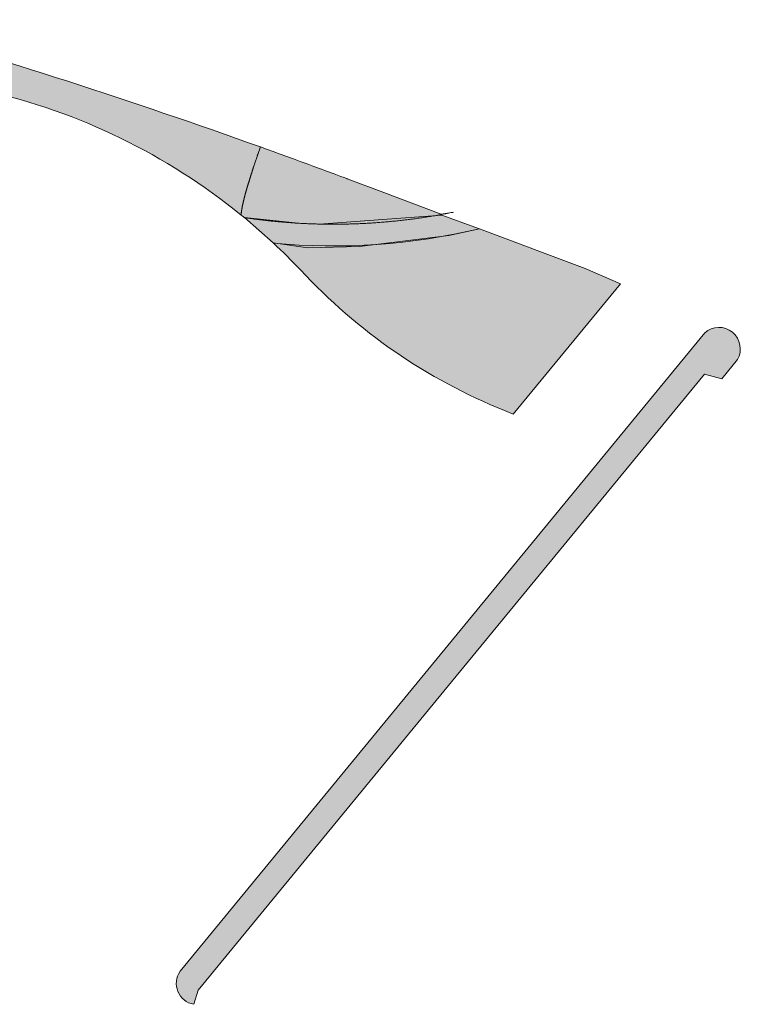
# Model space of a CAD drawing. Header units: metres. Extents: x 0 to 168310, y 0 to 462960.
# Tile 543 of 594: x 167654 to 167714, y 462620 to 462702. Entities that reach past the tile are written whole.
import ezdxf

# ---------------------------------------------------------------- set-up
doc = ezdxf.new("R2010")
doc.units = ezdxf.units.M
doc.header["$LTSCALE"] = 0.2
for name, color, linetype, lineweight in [('B_WE_GR_GRAS_BRM_RVA kruidenmengsel 2_B102-A', 141, 'Continuous', 18), ('B_WE_GR_GRAS_BRM_RVA kruidenmengsel 2_B102-G', 141, 'Continuous', 18), ('B_WE_GR_GRAS_BRM_RVA kruidenmengsel 2_B102-UIT IN WRM-A', 141, 'Continuous', 18), ('B_WE_GR_GRAS_BRM_RVA kruidenmengsel Barneveld_B116-A', 83, 'Continuous', 18), ('B_WE_GR_GRAS_BRM_RVA kruidenmengsel Barneveld_B116-G', 83, 'Continuous', 18)]:
    doc.layers.add(name, color=color, linetype=linetype, lineweight=lineweight)

msp = doc.modelspace()

# ---------------------------------------------------------------- hatches: boundary and pattern name
at = {"layer": 'B_WE_GR_GRAS_BRM_RVA kruidenmengsel 2_B102-A', "transparency": 33554687}
h = msp.add_hatch(color=256, dxfattribs=at)
h.dxf.hatch_style = 1
h.paths.add_polyline_path([(167680.8198693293, 462688.813130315), (167680.2610503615, 462689.0213552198), (167679.7021360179, 462689.2289085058), (167679.142970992, 462689.4358479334), (167678.5835563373, 462689.6421730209), (167678.0238928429, 462689.8478834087), (167677.4639818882, 462690.052978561), (167676.9038241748, 462690.2574580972), (167676.3434210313, 462690.4613215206), (167675.7827729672, 462690.6645684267), (167675.2218814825, 462690.8671983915), (167674.6607474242, 462691.0692109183), (167674.1567174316, 462691.2500327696), (167674.1362015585, 462691.1908949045), (167674.1198579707, 462691.1437326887), (167674.1036062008, 462691.0967839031), (167674.0874461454, 462691.0500481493), (167674.0713777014, 462691.0035250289), (167674.0554007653, 462690.9572141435), (167674.0395152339, 462690.9111150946), (167674.023721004, 462690.8652274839), (167674.0080179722, 462690.8195509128), (167673.9924060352, 462690.7740849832), (167673.9768850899, 462690.7288292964), (167673.9614550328, 462690.6837834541), (167673.9461157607, 462690.6389470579), (167673.9308671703, 462690.5943197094), (167673.9157091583, 462690.5499010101), (167673.9006416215, 462690.5056905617), (167673.8856644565, 462690.4616879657), (167673.8707775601, 462690.4178928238), (167673.855980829, 462690.3743047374), (167673.8412741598, 462690.3309233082), (167673.8266574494, 462690.2877481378), (167673.8121305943, 462690.2447788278), (167673.7976934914, 462690.2020149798), (167673.7833460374, 462690.1594561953), (167673.7690881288, 462690.1171020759), (167673.7549196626, 462690.0749522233), (167673.7408405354, 462690.0330062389), (167673.7268506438, 462689.9912637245), (167673.7129498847, 462689.9497242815), (167673.6991381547, 462689.9083875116), (167673.6854153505, 462689.8672530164), (167673.6717813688, 462689.8263203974), (167673.6582361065, 462689.7855892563), (167673.6447794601, 462689.7450591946), (167673.6314113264, 462689.7047298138), (167673.6181316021, 462689.6646007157), (167673.6049401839, 462689.6246715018), (167673.5918369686, 462689.5849417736), (167673.5788218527, 462689.5454111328), (167673.5658947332, 462689.506079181), (167673.5530555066, 462689.4669455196), (167673.5403040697, 462689.4280097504), (167673.5276403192, 462689.389271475), (167673.5150641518, 462689.3507302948), (167673.5025754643, 462689.3123858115), (167673.4901741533, 462689.2742376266), (167673.4778601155, 462689.2362853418), (167673.4656332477, 462689.1985285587), (167673.4534934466, 462689.1609668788), (167673.4414406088, 462689.1235999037), (167673.4294746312, 462689.0864272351), (167673.4175954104, 462689.0494484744), (167673.4058028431, 462689.0126632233), (167673.3940968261, 462688.9760710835), (167673.382477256, 462688.9396716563), (167673.3709440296, 462688.9034645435), (167673.3594970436, 462688.8674493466), (167673.3481361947, 462688.8316256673), (167673.3368613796, 462688.795993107), (167673.325672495, 462688.7605512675), (167673.3145694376, 462688.7252997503), (167673.3035521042, 462688.6902381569), (167673.2926203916, 462688.655366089), (167673.2817741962, 462688.6206831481), (167673.271013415, 462688.5861889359), (167673.2603379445, 462688.5518830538), (167673.2497476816, 462688.5177651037), (167673.2392425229, 462688.4838346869), (167673.2288223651, 462688.4500914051), (167673.218487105, 462688.4165348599), (167673.2082366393, 462688.3831646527), (167673.1980708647, 462688.3499803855), (167673.1879896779, 462688.3169816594), (167673.1779929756, 462688.2841680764), (167673.1680806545, 462688.2515392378), (167673.1582526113, 462688.2190947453), (167673.1485087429, 462688.1868342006), (167673.1388489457, 462688.154757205), (167673.1292731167, 462688.1228633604), (167673.1197811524, 462688.0911522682), (167673.1103729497, 462688.0596235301), (167673.1010484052, 462688.0282767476), (167673.0918074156, 462687.9971115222), (167673.0826498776, 462687.9661274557), (167673.0735756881, 462687.9353241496), (167673.0645847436, 462687.9047012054), (167673.0556769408, 462687.8742582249), (167673.0468521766, 462687.8439948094), (167673.0381103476, 462687.8139105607), (167673.0294513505, 462687.7840050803), (167673.0208750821, 462687.7542779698), (167673.012381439, 462687.7247288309), (167673.0039703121, 462687.6953572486), (167672.9956416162, 462687.6661628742), (167672.9873952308, 462687.6371452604), (167672.9792310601, 462687.6083040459), (167672.971148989, 462687.5796387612), (167672.9631489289, 462687.5511490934), (167672.9552307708, 462687.5228345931), (167672.9473944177, 462687.4946949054), (167672.9396397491, 462687.4667295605), (167672.9319666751, 462687.438938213), (167672.9243750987, 462687.4113204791), (167672.9168649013, 462687.3838759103), (167672.9094359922, 462687.356604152), (167672.9020882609, 462687.3295047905), (167672.8948216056, 462687.3025774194), (167672.8876359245, 462687.2758216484), (167672.8805310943, 462687.2492370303), (167672.8735070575, 462687.2228232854), (167672.866563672, 462687.1965799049), (167672.8597008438, 462687.1705065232), (167672.8529184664, 462687.1446027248), (167672.8462164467, 462687.1188681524), (167672.8395946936, 462687.0933024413), (167672.8330530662, 462687.0679050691), (167672.8265914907, 462687.0426757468), (167672.8202098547, 462687.0176140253), (167672.8139080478, 462686.9927194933), (167672.8076859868, 462686.9679918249), (167672.8015435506, 462686.9434305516), (167672.7954806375, 462686.9190352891), (167672.789497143, 462686.8948056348), (167672.7835929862, 462686.87074125), (167672.7777680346, 462686.8468416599), (167672.7720221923, 462686.8231064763), (167672.7663553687, 462686.7995353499), (167672.7607674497, 462686.776127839), (167672.7552583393, 462686.7528835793), (167672.7498279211, 462686.729802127), (167672.7444760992, 462686.7068830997), (167672.7392027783, 462686.6841261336), (167672.7340078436, 462686.661530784), (167672.7288911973, 462686.6390966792), (167672.7238527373, 462686.6168234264), (167672.7188923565, 462686.5947106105), (167672.714009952, 462686.5727578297), (167672.7092054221, 462686.5509646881), (167672.7044786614, 462686.5293307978), (167672.6998295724, 462686.5078557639), (167672.6952580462, 462686.4865391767), (167672.6907639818, 462686.4653806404), (167672.6863472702, 462686.4443797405), (167672.6820078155, 462686.4235361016), (167672.6777455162, 462686.4028493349), (167672.6735602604, 462686.3823190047), (167672.6694519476, 462686.3619447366), (167672.6654204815, 462686.3417261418), (167672.6614657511, 462686.3216628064), (167672.6575876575, 462686.3017543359), (167672.653786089, 462686.2820003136), (167672.6500609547, 462686.2624003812), (167672.6464121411, 462686.2429540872), (167672.6428395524, 462686.2236610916), (167672.6393430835, 462686.2045209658), (167672.6359226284, 462686.1855333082), (167672.6325780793, 462686.166697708), (167672.6293093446, 462686.148013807), (167672.6261163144, 462686.1294811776), (167672.6229988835, 462686.1110994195), (167672.619956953, 462686.0928681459), (167672.6169904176, 462686.0747869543), (167672.6140991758, 462686.0568554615), (167672.6112831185, 462686.0390732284), (167672.60854215, 462686.0214399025), (167672.6058761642, 462686.0039550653), (167672.6032850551, 462685.986618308), (167672.6007687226, 462685.9694292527), (167672.598327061, 462685.9523874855), (167672.5959599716, 462685.9354926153), (167672.593667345, 462685.918744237), (167672.5914490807, 462685.9021419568), (167672.5893050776, 462685.8856853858), (167672.5872352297, 462685.8693741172), (167672.5852394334, 462685.8532077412), (167672.5833175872, 462685.8371858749), (167672.581469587, 462685.821308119), (167672.57969533, 462685.8055740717), (167672.5779947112, 462685.7899833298), (167672.5763676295, 462685.7745355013), (167672.5748139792, 462685.7592301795), (167672.5733336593, 462685.7440669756), (167672.571926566, 462685.7290454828), (167672.5705925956, 462685.7141653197), (167672.5693316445, 462685.6994260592), (167672.5681436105, 462685.6848273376), (167672.5670283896, 462685.6703687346), (167672.5659858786, 462685.6560498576), (167672.5650159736, 462685.641870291), (167672.5641185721, 462685.6278296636), (167672.5632935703, 462685.6139275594), (167672.6571953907, 462685.5374775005), (167672.7509184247, 462685.4608079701), (167672.8249470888, 462685.4000323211), (167672.8489878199, 462685.3964573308), (167672.964105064, 462685.379492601), (167673.0792860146, 462685.3627919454), (167673.1945298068, 462685.3463556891), (167673.309835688, 462685.3301841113), (167673.4252025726, 462685.314277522), (167673.5406296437, 462685.298636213), (167673.6561158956, 462685.2832604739), (167673.7716605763, 462685.2681505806), (167673.8872626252, 462685.2533068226), (167674.0029212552, 462685.2387294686), (167674.1186354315, 462685.2244188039), (167674.2344043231, 462685.2103750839), (167674.3502269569, 462685.1965985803), (167674.4661024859, 462685.1830895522), (167674.5820299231, 462685.1698482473), (167674.6980083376, 462685.1568749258), (167674.8140368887, 462685.1441698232), (167674.9301145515, 462685.1317331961), (167675.0462404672, 462685.1195652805), (167675.1624136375, 462685.1076663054), (167675.2786331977, 462685.0960365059), (167675.3948982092, 462685.0846761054), (167675.5112077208, 462685.0735853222), (167675.6275608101, 462685.0627643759), (167675.7439565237, 462685.0522134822), (167675.8603939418, 462685.0419328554), (167675.9768720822, 462685.0319226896), (167676.0933900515, 462685.0221831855), (167676.209946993, 462685.0127145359), (167676.3265417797, 462685.0035169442), (167676.4431735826, 462684.9945905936), (167676.5598414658, 462684.9859356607), (167676.6765444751, 462684.9775523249), (167676.7932816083, 462684.9694407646), (167676.910051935, 462684.9616011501), (167677.0268545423, 462684.9540336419), (167677.1436885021, 462684.9467384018), (167677.2605528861, 462684.9397155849), (167677.3774466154, 462684.9329653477), (167677.494368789, 462684.926487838), (167677.6113185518, 462684.9202831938), (167677.7282948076, 462684.9143515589), (167677.8452966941, 462684.9086930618), (167677.9623232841, 462684.9033078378), (167678.0793734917, 462684.8981960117), (167678.1964464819, 462684.8933576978), (167678.3135412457, 462684.8887930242), (167678.4306568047, 462684.8845020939), (167678.5477922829, 462684.8804850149), (167678.6649466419, 462684.8767418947), (167678.7821189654, 462684.8732728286), (167678.8993082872, 462684.8700779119), (167679.0165135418, 462684.8671572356), (167679.1337339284, 462684.8645108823), (167679.2509684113, 462684.8621389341), (167679.3682160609, 462684.8600414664), (167679.4854758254, 462684.8582185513), (167679.6027468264, 462684.8566702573), (167679.7200280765, 462684.8553966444), (167679.8373186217, 462684.8543977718), (167679.9546174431, 462684.8536736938), (167680.071923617, 462684.8532244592), (167680.1892361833, 462684.853050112), (167680.3065541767, 462684.8531506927), (167680.4238766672, 462684.8535262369), (167680.5412025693, 462684.8541767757), (167680.6585310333, 462684.8551023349), (167680.7758610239, 462684.8563029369), (167680.8931916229, 462684.8577786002), (167681.0105218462, 462684.8595293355), (167681.1278506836, 462684.8615551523), (167681.2451772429, 462684.8638560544), (167681.3625005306, 462684.8664320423), (167681.4798195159, 462684.8692831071), (167681.597133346, 462684.872409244), (167681.71444095, 462684.8758104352), (167681.8317413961, 462684.8794866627), (167681.9490337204, 462684.8834379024), (167682.0663169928, 462684.88766413), (167682.1835901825, 462684.8921653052), (167682.3008523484, 462684.8969413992), (167682.4181025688, 462684.9019923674), (167682.5353397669, 462684.9073181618), (167682.6525631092, 462684.9129187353), (167682.7697715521, 462684.9187940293), (167682.8869641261, 462684.924943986), (167683.0041398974, 462684.9313685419), (167683.1212978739, 462684.938067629), (167683.2384371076, 462684.945041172), (167683.3555566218, 462684.9522890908), (167683.4726554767, 462684.9598113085), (167683.5897326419, 462684.9676077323), (167683.7067872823, 462684.9756782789), (167683.8238183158, 462684.9840228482), (167683.9408248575, 462684.9926413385), (167684.0578059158, 462685.0015336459), (167684.1747604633, 462685.0106996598), (167684.2916876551, 462685.020139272), (167684.408586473, 462685.029852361), (167684.5254559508, 462685.0398388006), (167684.6422951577, 462685.0500984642), (167684.759103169, 462685.060631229), (167684.8758789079, 462685.0714369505), (167684.9926215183, 462685.0825154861), (167685.1093300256, 462685.093866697), (167685.22600353, 462685.1054904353), (167685.3426409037, 462685.1173865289), (167685.4592414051, 462685.1295548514), (167685.5758039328, 462685.14199521), (167685.6923276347, 462685.1547074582), (167685.808811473, 462685.1676914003), (167685.9252545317, 462685.1809468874), (167686.0416559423, 462685.194473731), (167686.1580146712, 462685.2082717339), (167686.2743297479, 462685.2223407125), (167686.3906002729, 462685.2366804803), (167686.5068253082, 462685.2512908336), (167686.6230039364, 462685.2661715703), (167686.7391351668, 462685.2813224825), (167686.8552180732, 462685.2967433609), (167686.9712517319, 462685.3124339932), (167687.0872351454, 462685.3283941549), (167687.2031674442, 462685.3446236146), (167687.3190477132, 462685.361122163), (167687.4348748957, 462685.3778895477), (167687.5506482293, 462685.3949255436), (167687.6663667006, 462685.4122299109), (167687.7820293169, 462685.4298023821), (167687.8976352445, 462685.4476427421), (167688.0131834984, 462685.465750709), (167688.1286731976, 462685.4841260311), (167688.2441033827, 462685.5027684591), (167688.3594731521, 462685.5216777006), (167688.4747816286, 462685.5408535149), (167688.5900277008, 462685.5602955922), (167688.7052107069, 462685.5800036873), (167688.8203295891, 462685.5999774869), (167688.9353834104, 462685.6202167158), (167689.050371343, 462685.6407210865), (167689.1652924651, 462685.6614902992), (167689.280145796, 462685.6825240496), (167689.3949304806, 462685.7038220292), (167689.5096456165, 462685.7253839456), (167689.6242903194, 462685.7472094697), (167689.7388635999, 462685.7692982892), (167689.8533646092, 462685.7916500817), (167689.9677925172, 462685.8142645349), (167690.0821462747, 462685.8371412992), (167690.137495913, 462685.8483482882), (167689.1201187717, 462685.6805445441), (167684.3726875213, 462687.4734182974), (167681.4198695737, 462688.5885539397), (167681.3498098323, 462688.615012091), (167681.3083552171, 462688.6305325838), (167681.2385833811, 462688.6566466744), (167681.0990278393, 462688.7088461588)])
h = msp.add_hatch(color=256, dxfattribs=at)
h.dxf.hatch_style = 1
h.paths.add_polyline_path([(167672.8489878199, 462685.3964573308), (167677.5528436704, 462684.9233855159), (167679.0165135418, 462684.8671572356), (167689.1688641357, 462685.6100971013), (167692.294461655, 462684.4817497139), (167689.7651869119, 462683.9075930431), (167682.3746117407, 462683.0041070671), (167678.0873586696, 462682.9090398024), (167675.2172386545, 462683.3045394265)])
at = {"layer": 'B_WE_GR_GRAS_BRM_RVA kruidenmengsel 2_B102-UIT IN WRM-A', "transparency": 33554687}
h = msp.add_hatch(color=256, dxfattribs=at)
h.dxf.hatch_style = 1
edge = h.paths.add_edge_path()
edge.add_arc((167639.9056824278, 462645.4054653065), 51.80000002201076, 43.50629038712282, 47.00421886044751, ccw=False)
edge.add_arc((167712.0588841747, 462713.1611727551), 47.18094944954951, 222.8631398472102, 247.9694950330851)
edge.add_line((167694.3613013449, 462669.4251743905), (167694.565577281, 462669.3430691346))
edge.add_line((167694.565577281, 462669.3430691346), (167695.0964504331, 462669.1296936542))
edge.add_line((167695.0964504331, 462669.1296936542), (167703.9628552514, 462679.9201548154))
edge.add_line((167703.9628552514, 462679.9201548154), (167701.0354612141, 462681.1806995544))
edge.add_line((167701.0354612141, 462681.1806995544), (167692.294461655, 462684.4817497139))
edge.add_arc((167680.2049936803, 462734.9178463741), 51.86477689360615, 264.4960409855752, 283.4794104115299, ccw=False)
at = {"layer": 'B_WE_GR_GRAS_BRM_RVA kruidenmengsel Barneveld_B116-A', "transparency": 33554687}
h = msp.add_hatch(color=256, dxfattribs=at)
h.dxf.hatch_style = 1
edge = h.paths.add_edge_path()
edge.add_arc((167489.9326997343, 462176.5604572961), 546.6661209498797, 70.30607111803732, 73.83809975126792, ccw=False)
edge.add_arc((167737.3900484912, 462668.8257627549), 67.09173962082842, 160.4741004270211, 163.8888733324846)
edge.add_arc((167688.0265485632, 462683.1945916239), 15.67996828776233, 164.2764468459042, 168.5349478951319)
edge.add_arc((167677.9619802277, 462685.2248055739), 5.41269189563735, 168.4202777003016, 175.8774123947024)
edge.add_arc((167639.9056822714, 462645.4054650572), 51.80000031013, 50.91624041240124, 77.20930643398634)
edge.add_arc((167665.4427379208, 462729.2014051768), 36.13288947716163, 229.7544865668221, 247.0847210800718, ccw=False)
h = msp.add_hatch(color=256, dxfattribs=at)
h.dxf.hatch_style = 1
edge = h.paths.add_edge_path()
edge.add_arc((167668.9513237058, 462621.9986920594), 1.755655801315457, 145.0963104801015, 259.692565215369)
edge.add_line((167668.6371844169, 462620.2713693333), (167669.0058039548, 462621.4352903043))
edge.add_line((167669.0058039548, 462621.4352903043), (167690.3758297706, 462647.4434322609))
edge.add_line((167690.3758297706, 462647.4434322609), (167710.920739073, 462672.4473757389))
edge.add_line((167710.920739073, 462672.4473757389), (167712.353467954, 462672.0645729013))
edge.add_line((167712.353467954, 462672.0645729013), (167713.6535999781, 462673.6468834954))
edge.add_arc((167712.1210324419, 462674.5382496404), 1.772934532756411, 329.8170226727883, 491.3653600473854)
edge.add_line((167710.9493740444, 462675.868856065), (167667.5114839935, 462623.0032760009))

# ---------------------------------------------------------------- linework, layer by layer
at = {"layer": 'B_WE_GR_GRAS_BRM_RVA kruidenmengsel 2_B102-A', "transparency": 33554687, "flags": 128}
msp.add_lwpolyline([(167672.8489878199, 462685.3964573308), (167677.5528436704, 462684.9233855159), (167679.0165135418, 462684.8671572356), (167689.1688641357, 462685.6100971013), (167692.294461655, 462684.4817497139), (167689.7651869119, 462683.9075930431), (167682.3746117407, 462683.0041070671), (167678.0873586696, 462682.9090398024), (167675.2172386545, 462683.3045394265)], close=True, dxfattribs=at)
at = {"layer": 'B_WE_GR_GRAS_BRM_RVA kruidenmengsel 2_B102-G', "flags": 128}
msp.add_lwpolyline([(167680.8198693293, 462688.813130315), (167680.2610503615, 462689.0213552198), (167679.7021360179, 462689.2289085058), (167679.142970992, 462689.4358479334), (167678.5835563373, 462689.6421730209), (167678.0238928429, 462689.8478834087), (167677.4639818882, 462690.052978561), (167676.9038241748, 462690.2574580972), (167676.3434210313, 462690.4613215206), (167675.7827729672, 462690.6645684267), (167675.2218814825, 462690.8671983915), (167674.6607474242, 462691.0692109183), (167674.1567174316, 462691.2500327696), (167674.1362015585, 462691.1908949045), (167674.1198579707, 462691.1437326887), (167674.1036062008, 462691.0967839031), (167674.0874461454, 462691.0500481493), (167674.0713777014, 462691.0035250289), (167674.0554007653, 462690.9572141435), (167674.0395152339, 462690.9111150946), (167674.023721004, 462690.8652274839), (167674.0080179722, 462690.8195509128), (167673.9924060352, 462690.7740849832), (167673.9768850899, 462690.7288292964), (167673.9614550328, 462690.6837834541), (167673.9461157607, 462690.6389470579), (167673.9308671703, 462690.5943197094), (167673.9157091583, 462690.5499010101), (167673.9006416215, 462690.5056905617), (167673.8856644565, 462690.4616879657), (167673.8707775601, 462690.4178928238), (167673.855980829, 462690.3743047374), (167673.8412741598, 462690.3309233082), (167673.8266574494, 462690.2877481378), (167673.8121305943, 462690.2447788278), (167673.7976934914, 462690.2020149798), (167673.7833460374, 462690.1594561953), (167673.7690881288, 462690.1171020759), (167673.7549196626, 462690.0749522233), (167673.7408405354, 462690.0330062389), (167673.7268506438, 462689.9912637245), (167673.7129498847, 462689.9497242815), (167673.6991381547, 462689.9083875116), (167673.6854153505, 462689.8672530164), (167673.6717813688, 462689.8263203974), (167673.6582361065, 462689.7855892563), (167673.6447794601, 462689.7450591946), (167673.6314113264, 462689.7047298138), (167673.6181316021, 462689.6646007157), (167673.6049401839, 462689.6246715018), (167673.5918369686, 462689.5849417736), (167673.5788218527, 462689.5454111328), (167673.5658947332, 462689.506079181), (167673.5530555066, 462689.4669455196), (167673.5403040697, 462689.4280097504), (167673.5276403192, 462689.389271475), (167673.5150641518, 462689.3507302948), (167673.5025754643, 462689.3123858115), (167673.4901741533, 462689.2742376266), (167673.4778601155, 462689.2362853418), (167673.4656332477, 462689.1985285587), (167673.4534934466, 462689.1609668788), (167673.4414406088, 462689.1235999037), (167673.4294746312, 462689.0864272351), (167673.4175954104, 462689.0494484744), (167673.4058028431, 462689.0126632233), (167673.3940968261, 462688.9760710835), (167673.382477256, 462688.9396716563), (167673.3709440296, 462688.9034645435), (167673.3594970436, 462688.8674493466), (167673.3481361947, 462688.8316256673), (167673.3368613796, 462688.795993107), (167673.325672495, 462688.7605512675), (167673.3145694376, 462688.7252997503), (167673.3035521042, 462688.6902381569), (167673.2926203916, 462688.655366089), (167673.2817741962, 462688.6206831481), (167673.271013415, 462688.5861889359), (167673.2603379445, 462688.5518830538), (167673.2497476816, 462688.5177651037), (167673.2392425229, 462688.4838346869), (167673.2288223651, 462688.4500914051), (167673.218487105, 462688.4165348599), (167673.2082366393, 462688.3831646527), (167673.1980708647, 462688.3499803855), (167673.1879896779, 462688.3169816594), (167673.1779929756, 462688.2841680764), (167673.1680806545, 462688.2515392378), (167673.1582526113, 462688.2190947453), (167673.1485087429, 462688.1868342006), (167673.1388489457, 462688.154757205), (167673.1292731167, 462688.1228633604), (167673.1197811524, 462688.0911522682), (167673.1103729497, 462688.0596235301), (167673.1010484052, 462688.0282767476), (167673.0918074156, 462687.9971115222), (167673.0826498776, 462687.9661274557), (167673.0735756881, 462687.9353241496), (167673.0645847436, 462687.9047012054), (167673.0556769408, 462687.8742582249), (167673.0468521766, 462687.8439948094), (167673.0381103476, 462687.8139105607), (167673.0294513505, 462687.7840050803), (167673.0208750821, 462687.7542779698), (167673.012381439, 462687.7247288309), (167673.0039703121, 462687.6953572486), (167672.9956416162, 462687.6661628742), (167672.9873952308, 462687.6371452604), (167672.9792310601, 462687.6083040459), (167672.971148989, 462687.5796387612), (167672.9631489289, 462687.5511490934), (167672.9552307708, 462687.5228345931), (167672.9473944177, 462687.4946949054), (167672.9396397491, 462687.4667295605), (167672.9319666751, 462687.438938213), (167672.9243750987, 462687.4113204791), (167672.9168649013, 462687.3838759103), (167672.9094359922, 462687.356604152), (167672.9020882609, 462687.3295047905), (167672.8948216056, 462687.3025774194), (167672.8876359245, 462687.2758216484), (167672.8805310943, 462687.2492370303), (167672.8735070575, 462687.2228232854), (167672.866563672, 462687.1965799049), (167672.8597008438, 462687.1705065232), (167672.8529184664, 462687.1446027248), (167672.8462164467, 462687.1188681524), (167672.8395946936, 462687.0933024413), (167672.8330530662, 462687.0679050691), (167672.8265914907, 462687.0426757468), (167672.8202098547, 462687.0176140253), (167672.8139080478, 462686.9927194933), (167672.8076859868, 462686.9679918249), (167672.8015435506, 462686.9434305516), (167672.7954806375, 462686.9190352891), (167672.789497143, 462686.8948056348), (167672.7835929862, 462686.87074125), (167672.7777680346, 462686.8468416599), (167672.7720221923, 462686.8231064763), (167672.7663553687, 462686.7995353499), (167672.7607674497, 462686.776127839), (167672.7552583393, 462686.7528835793), (167672.7498279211, 462686.729802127), (167672.7444760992, 462686.7068830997), (167672.7392027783, 462686.6841261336), (167672.7340078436, 462686.661530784), (167672.7288911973, 462686.6390966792), (167672.7238527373, 462686.6168234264), (167672.7188923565, 462686.5947106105), (167672.714009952, 462686.5727578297), (167672.7092054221, 462686.5509646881), (167672.7044786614, 462686.5293307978), (167672.6998295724, 462686.5078557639), (167672.6952580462, 462686.4865391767), (167672.6907639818, 462686.4653806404), (167672.6863472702, 462686.4443797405), (167672.6820078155, 462686.4235361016), (167672.6777455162, 462686.4028493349), (167672.6735602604, 462686.3823190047), (167672.6694519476, 462686.3619447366), (167672.6654204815, 462686.3417261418), (167672.6614657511, 462686.3216628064), (167672.6575876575, 462686.3017543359), (167672.653786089, 462686.2820003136), (167672.6500609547, 462686.2624003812), (167672.6464121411, 462686.2429540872), (167672.6428395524, 462686.2236610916), (167672.6393430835, 462686.2045209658), (167672.6359226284, 462686.1855333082), (167672.6325780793, 462686.166697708), (167672.6293093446, 462686.148013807), (167672.6261163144, 462686.1294811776), (167672.6229988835, 462686.1110994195), (167672.619956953, 462686.0928681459), (167672.6169904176, 462686.0747869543), (167672.6140991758, 462686.0568554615), (167672.6112831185, 462686.0390732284), (167672.60854215, 462686.0214399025), (167672.6058761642, 462686.0039550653), (167672.6032850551, 462685.986618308), (167672.6007687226, 462685.9694292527), (167672.598327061, 462685.9523874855), (167672.5959599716, 462685.9354926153), (167672.593667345, 462685.918744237), (167672.5914490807, 462685.9021419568), (167672.5893050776, 462685.8856853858), (167672.5872352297, 462685.8693741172), (167672.5852394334, 462685.8532077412), (167672.5833175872, 462685.8371858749), (167672.581469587, 462685.821308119), (167672.57969533, 462685.8055740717), (167672.5779947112, 462685.7899833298), (167672.5763676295, 462685.7745355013), (167672.5748139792, 462685.7592301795), (167672.5733336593, 462685.7440669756), (167672.571926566, 462685.7290454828), (167672.5705925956, 462685.7141653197), (167672.5693316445, 462685.6994260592), (167672.5681436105, 462685.6848273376), (167672.5670283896, 462685.6703687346), (167672.5659858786, 462685.6560498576), (167672.5650159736, 462685.641870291), (167672.5641185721, 462685.6278296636), (167672.5632935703, 462685.6139275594), (167672.6571953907, 462685.5374775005), (167672.7509184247, 462685.4608079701), (167672.8249470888, 462685.4000323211), (167672.8489878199, 462685.3964573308), (167672.964105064, 462685.379492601), (167673.0792860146, 462685.3627919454), (167673.1945298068, 462685.3463556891), (167673.309835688, 462685.3301841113), (167673.4252025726, 462685.314277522), (167673.5406296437, 462685.298636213), (167673.6561158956, 462685.2832604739), (167673.7716605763, 462685.2681505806), (167673.8872626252, 462685.2533068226), (167674.0029212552, 462685.2387294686), (167674.1186354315, 462685.2244188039), (167674.2344043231, 462685.2103750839), (167674.3502269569, 462685.1965985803), (167674.4661024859, 462685.1830895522), (167674.5820299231, 462685.1698482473), (167674.6980083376, 462685.1568749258), (167674.8140368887, 462685.1441698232), (167674.9301145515, 462685.1317331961), (167675.0462404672, 462685.1195652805), (167675.1624136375, 462685.1076663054), (167675.2786331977, 462685.0960365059), (167675.3948982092, 462685.0846761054), (167675.5112077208, 462685.0735853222), (167675.6275608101, 462685.0627643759), (167675.7439565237, 462685.0522134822), (167675.8603939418, 462685.0419328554), (167675.9768720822, 462685.0319226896), (167676.0933900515, 462685.0221831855), (167676.209946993, 462685.0127145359), (167676.3265417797, 462685.0035169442), (167676.4431735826, 462684.9945905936), (167676.5598414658, 462684.9859356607), (167676.6765444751, 462684.9775523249), (167676.7932816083, 462684.9694407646), (167676.910051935, 462684.9616011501), (167677.0268545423, 462684.9540336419), (167677.1436885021, 462684.9467384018), (167677.2605528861, 462684.9397155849), (167677.3774466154, 462684.9329653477), (167677.494368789, 462684.926487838), (167677.6113185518, 462684.9202831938), (167677.7282948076, 462684.9143515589), (167677.8452966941, 462684.9086930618), (167677.9623232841, 462684.9033078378), (167678.0793734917, 462684.8981960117), (167678.1964464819, 462684.8933576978), (167678.3135412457, 462684.8887930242), (167678.4306568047, 462684.8845020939), (167678.5477922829, 462684.8804850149), (167678.6649466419, 462684.8767418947), (167678.7821189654, 462684.8732728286), (167678.8993082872, 462684.8700779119), (167679.0165135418, 462684.8671572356), (167679.1337339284, 462684.8645108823), (167679.2509684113, 462684.8621389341), (167679.3682160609, 462684.8600414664), (167679.4854758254, 462684.8582185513), (167679.6027468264, 462684.8566702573), (167679.7200280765, 462684.8553966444), (167679.8373186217, 462684.8543977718), (167679.9546174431, 462684.8536736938), (167680.071923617, 462684.8532244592), (167680.1892361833, 462684.853050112), (167680.3065541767, 462684.8531506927), (167680.4238766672, 462684.8535262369), (167680.5412025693, 462684.8541767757), (167680.6585310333, 462684.8551023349), (167680.7758610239, 462684.8563029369), (167680.8931916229, 462684.8577786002), (167681.0105218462, 462684.8595293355), (167681.1278506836, 462684.8615551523), (167681.2451772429, 462684.8638560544), (167681.3625005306, 462684.8664320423), (167681.4798195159, 462684.8692831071), (167681.597133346, 462684.872409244), (167681.71444095, 462684.8758104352), (167681.8317413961, 462684.8794866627), (167681.9490337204, 462684.8834379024), (167682.0663169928, 462684.88766413), (167682.1835901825, 462684.8921653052), (167682.3008523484, 462684.8969413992), (167682.4181025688, 462684.9019923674), (167682.5353397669, 462684.9073181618), (167682.6525631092, 462684.9129187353), (167682.7697715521, 462684.9187940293), (167682.8869641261, 462684.924943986), (167683.0041398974, 462684.9313685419), (167683.1212978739, 462684.938067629), (167683.2384371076, 462684.945041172), (167683.3555566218, 462684.9522890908), (167683.4726554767, 462684.9598113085), (167683.5897326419, 462684.9676077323), (167683.7067872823, 462684.9756782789), (167683.8238183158, 462684.9840228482), (167683.9408248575, 462684.9926413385), (167684.0578059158, 462685.0015336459), (167684.1747604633, 462685.0106996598), (167684.2916876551, 462685.020139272), (167684.408586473, 462685.029852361), (167684.5254559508, 462685.0398388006), (167684.6422951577, 462685.0500984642), (167684.759103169, 462685.060631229), (167684.8758789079, 462685.0714369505), (167684.9926215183, 462685.0825154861), (167685.1093300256, 462685.093866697), (167685.22600353, 462685.1054904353), (167685.3426409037, 462685.1173865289), (167685.4592414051, 462685.1295548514), (167685.5758039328, 462685.14199521), (167685.6923276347, 462685.1547074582), (167685.808811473, 462685.1676914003), (167685.9252545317, 462685.1809468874), (167686.0416559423, 462685.194473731), (167686.1580146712, 462685.2082717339), (167686.2743297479, 462685.2223407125), (167686.3906002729, 462685.2366804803), (167686.5068253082, 462685.2512908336), (167686.6230039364, 462685.2661715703), (167686.7391351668, 462685.2813224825), (167686.8552180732, 462685.2967433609), (167686.9712517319, 462685.3124339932), (167687.0872351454, 462685.3283941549), (167687.2031674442, 462685.3446236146), (167687.3190477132, 462685.361122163), (167687.4348748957, 462685.3778895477), (167687.5506482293, 462685.3949255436), (167687.6663667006, 462685.4122299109), (167687.7820293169, 462685.4298023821), (167687.8976352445, 462685.4476427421), (167688.0131834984, 462685.465750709), (167688.1286731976, 462685.4841260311), (167688.2441033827, 462685.5027684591), (167688.3594731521, 462685.5216777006), (167688.4747816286, 462685.5408535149), (167688.5900277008, 462685.5602955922), (167688.7052107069, 462685.5800036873), (167688.8203295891, 462685.5999774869), (167688.9353834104, 462685.6202167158), (167689.050371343, 462685.6407210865), (167689.1652924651, 462685.6614902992), (167689.280145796, 462685.6825240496), (167689.3949304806, 462685.7038220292), (167689.5096456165, 462685.7253839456), (167689.6242903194, 462685.7472094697), (167689.7388635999, 462685.7692982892), (167689.8533646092, 462685.7916500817), (167689.9677925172, 462685.8142645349), (167690.0821462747, 462685.8371412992), (167690.137495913, 462685.8483482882), (167689.1201187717, 462685.6805445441), (167684.3726875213, 462687.4734182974), (167681.4198695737, 462688.5885539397), (167681.3498098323, 462688.615012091), (167681.3083552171, 462688.6305325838), (167681.2385833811, 462688.6566466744), (167681.0990278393, 462688.7088461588)], close=True, dxfattribs=at)
at = {"layer": 'B_WE_GR_GRAS_BRM_RVA kruidenmengsel 2_B102-G'}
msp.add_lwpolyline([(167675.2304078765, 462683.2921882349, -0.0152637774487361), (167677.4761599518, 462681.0663573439, 0.1099874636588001), (167694.3613013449, 462669.4251743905), (167694.565577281, 462669.3430691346), (167695.0964504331, 462669.1296936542), (167703.9626768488, 462679.920231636), (167701.0354612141, 462681.1806995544), (167692.294461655, 462684.4817497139, -0.08302052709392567)], format="xyb", close=True, dxfattribs=at)
at = {"layer": 'B_WE_GR_GRAS_BRM_RVA kruidenmengsel Barneveld_B116-G', "flags": 128}
for points in [[(167642.0985711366, 462701.6217826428, -0.01541260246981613), (167674.1567210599, 462691.2500314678, 0.01490086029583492), (167672.9333179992, 462687.4438029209, 0.01858335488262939), (167672.6594563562, 462686.3113018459, 0.03254937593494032), (167672.5632935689, 462685.6139275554, 0.1152311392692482), (167651.373689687, 462695.9200653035, -0.07576187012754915)], [(167667.5114839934, 462623.0032760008, 0.5463290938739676), (167668.6371844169, 462620.2713693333), (167669.0058039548, 462621.4352903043), (167690.3758297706, 462647.4434322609), (167690.3758297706, 462647.4434322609), (167710.920739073, 462672.4473757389), (167712.353467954, 462672.0645729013), (167713.6535999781, 462673.6468834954, 0.8506780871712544), (167710.9493740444, 462675.868856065), (167667.5114839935, 462623.0032760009)]]:
    msp.add_lwpolyline(points, format="xyb", close=True, dxfattribs=at)

doc.saveas('drawing.dxf')
